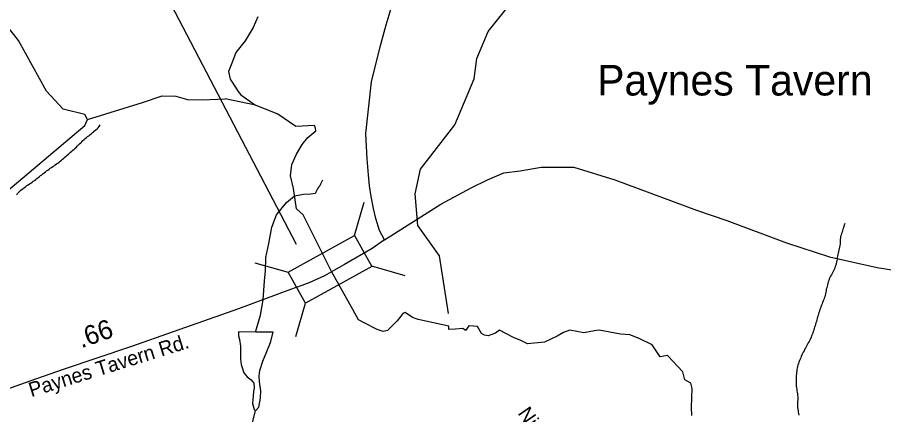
# Model space of a CAD drawing. Extents: x 1950930 to 2061844, y 904556 to 1017002.
# Drawn here: x 1990780 to 1996439, y 942373 to 944969 of the extents above; entities that cross this region are included whole.
import ezdxf

# ---------------------------------------------------------------- set-up
doc = ezdxf.new("R2010")
doc.units = 0
for name, color, linetype in [('Exist Civil Demographics Community Label', 7, 'Continuous'), ('Exist Hydrographic Creek Single Shore', 7, 'Continuous'), ('Exist Hydrographic Misc Water Feature', 7, 'Continuous'), ('Exist Road Non-System Type 51 Label', 7, 'Continuous'), ('Exist Road Primary US Structure Standard Bridge CELL', 7, 'Continuous'), ('Exist Road Secondary Structure Standard Bridge CELL', 7, 'Continuous'), ('Exist Road Secondary Structure Standard Bridge Number Label', 7, 'Continuous'), ('Exist Road Secondary Type 51 Attributed', 7, 'Continuous'), ('Exist Road Secondary Type 51 Label', 7, 'Continuous')]:
    doc.layers.add(name, color=color, linetype=linetype)

msp = doc.modelspace()

# ---------------------------------------------------------------- linework, layer by layer
at = {"layer": 'Exist Hydrographic Creek Single Shore'}
for points in [[(1991238.9, 944300.8), (1991221.8, 944333.9), (1991079.7, 944369.6), (1990971.7, 944486.8), (1990788.8, 944818.8), (1990646.7, 944995.6), (1990030.7, 945287.3), (1989863.8, 945494.2), (1989764.7, 945785.1), (1989672.6, 946262.9), (1989497.7, 946545.4), (1989431.7, 946862), (1989473.7, 947120.3), (1989531.8, 947243.8), (1989548.8, 947443.7), (1989440.7, 947820.1), (1989332.7, 947947)], [(1993595.8, 943034.5), (1993537.7, 943409.8), (1993396.8, 943609.6), (1993379.8, 943816.8), (1993413.9, 943976.9), (1993638.8, 944267.6), (1993763.9, 944566.9), (1993780.7, 944701.2), (1993855.7, 944876.9), (1994013.8, 945073.8), (1993997.8, 945815.8), (1993956.8, 946118.6)], [(1992351, 944972.8), (1992320.6, 944902.4), (1992269, 944815.1), (1992208.4, 944738.6), (1992185.3, 944681.6), (1992158.6, 944614.8), (1992170.7, 944565), (1992208.4, 944508), (1992221.7, 944484.9), (1992241.1, 944461.9), (1992335.8, 944395.1)], [(1991238.9, 944300.8), (1991597.9, 944413.3), (1991725.3, 944455.8), (1991815.1, 944453.4), (1991891.6, 944431.5), (1991992.3, 944429.1), (1992138.8, 944436.5)], [(1993598.6, 942950.8), (1993398.4, 942994.5), (1993360.8, 943007.9), (1993314.6, 943040.6), (1993297.6, 943033.4), (1993284.3, 943016.4), (1993261.2, 942987.2), (1993198.7, 942922.9), (1993169.6, 942916.8), (1993129.6, 942930.2), (1993045.8, 942972.7), (1993009.4, 942992.1), (1992970.8, 943060.5), (1992831.6, 943307.6), (1992646.8, 943677.7), (1992603.4, 943717.9), (1992584, 943850.2), (1992564.6, 943933.9), (1992574.3, 944008), (1992604.6, 944074.7), (1992639.8, 944137.8), (1992677.5, 944183.9), (1992729.8, 944227.2), (1992727.2, 944244.6), (1992721.1, 944261.6), (1992599.8, 944255.5), (1992482.7, 944336.9), (1992335.8, 944395.1), (1992138.8, 944436.5)], [(1987951.9, 940046.3), (1988343.7, 940510.9), (1988477.8, 940777.2), (1988860.9, 941202.5), (1988969.8, 941544.9), (1989142.8, 941713.8), (1989170.9, 941736.3), (1989188.7, 941759.7), (1989217.7, 941808.4), (1989197.1, 941893.6), (1989186.8, 941971.4), (1989191.5, 942058.5), (1989219.7, 942127.2), (1989294.8, 942260.2), (1989611.8, 942654), (1989995.8, 943043.2), (1990145.7, 943361.7), (1990129.7, 943578.7), (1990154.7, 943643.8), (1990229.8, 943684.9), (1990462.7, 943670.2), (1990646.9, 943778), (1991221.8, 944261.7), (1991238.9, 944300.8)], [(1995185.5, 942367), (1995183.1, 942422.9), (1995188, 942543), (1995178.3, 942579.4), (1995139.4, 942600.1), (1995126.1, 942653.5), (1995027.8, 942759.1), (1994979.9, 942749.9), (1994927, 942829.5), (1994842.7, 942870.7), (1994782, 942893.8), (1994718.9, 942899.8), (1994579.9, 942925.3), (1994549.6, 942921.7), (1994480.4, 942908.3), (1994389.4, 942925.3), (1994346.9, 942909.6), (1994306.8, 942886.5), (1994269.2, 942869.5), (1994224.3, 942846.4), (1994112.6, 942835.5), (1994069, 942858.6), (1994021.6, 942878), (1993929.8, 942925.8), (1993902.7, 942905.9), (1993855.3, 942888.9), (1993831.1, 942891.4), (1993811.6, 942902.3), (1993784.9, 942948.4), (1993760.7, 942952), (1993729.7, 942953.3), (1993706.7, 942922.9), (1993689.7, 942936.3), (1993639.9, 942932.6), (1993598.6, 942929), (1993598.6, 942950.8)]]:
    msp.add_lwpolyline(points, dxfattribs=at)
at = {"layer": 'Exist Hydrographic Misc Water Feature'}
for points in [[(1990963.5, 943958.6), (1990971.5, 943965.2), (1990979.4, 943970.4), (1990987.4, 943977), (1990995.6, 943982.6), (1991003.4, 943989), (1991012.1, 943994.7), (1991020.1, 943999.9), (1991028.3, 944005.6), (1991036.5, 944011.3), (1991045.1, 944016.8), (1991052.9, 944023.4), (1991060.7, 944029), (1991068.4, 944035.2), (1991076.4, 944041.7), (1991083.8, 944048.3), (1991091.2, 944054.5), (1991098.8, 944061.8), (1991106.2, 944068), (1991113.8, 944074.6), (1991121.3, 944081.5), (1991128.3, 944088.2), (1991136.1, 944094.8), (1991143.3, 944101.7), (1991150.9, 944108.3), (1991158.3, 944115.3), (1991165.8, 944121.8), (1991172.8, 944128.5), (1991180.4, 944135.5), (1991187.4, 944142.1), (1991194.5, 944149.2), (1991202.1, 944156.5), (1991208.9, 944163.7), (1991216.3, 944170.2), (1991223.7, 944176.4), (1991231.7, 944182.9), (1991239, 944189.5), (1991246.4, 944195.6), (1991254.4, 944202.2), (1991262.2, 944208.2), (1991269.6, 944214.8), (1991278, 944221.3), (1991285.4, 944227.8), (1991293.2, 944234), (1991300.8, 944240.5), (1991308.4, 944247.5), (1991314.7, 944255.1), (1991321.9, 944265.8)], [(1990776, 943809.7), (1990782, 943818.1), (1990788.8, 943825.3), (1990795.9, 943832.3), (1990803.3, 943838.8), (1990810.9, 943845.5), (1990818.7, 943851.6), (1990826.9, 943857.2), (1990834.9, 943862.9), (1990843.3, 943869.3), (1990851.5, 943875), (1990859.7, 943880.7), (1990867.7, 943885.9), (1990876.3, 943891.5), (1990884.1, 943898), (1990892.3, 943903.6), (1990900.1, 943909.8), (1990908.1, 943916.4), (1990915.9, 943922), (1990924.1, 943928.5), (1990931.9, 943934.6), (1990939.7, 943940.3), (1990947.5, 943946.8), (1990955.9, 943952.9), (1990963.5, 943958.6)], [(1992773.5, 943905.9), (1992768.7, 943896.1), (1992764.8, 943886.9), (1992760.7, 943878.2), (1992755.8, 943869.2), (1992749.7, 943862), (1992743.1, 943853.6), (1992738.2, 943845.1), (1992734.1, 943836), (1992730.4, 943825.9), (1992728.5, 943820.6)], [(1992336.1, 942913), (1992367.9, 943022.2), (1992385.1, 943122.7), (1992393.7, 943246.5), (1992401.5, 943310.2), (1992402.9, 943400.4), (1992423.8, 943491.1), (1992442.7, 943598.9), (1992473.9, 943679.4), (1992537.4, 943759.5), (1992591, 943803), (1992648.8, 943813.2), (1992697, 943816.8), (1992728.5, 943820.6)], [(1996186.3, 943621.6), (1996179.2, 943604.1), (1996175.9, 943594.8), (1996173, 943585.1), (1996170.1, 943575.4), (1996166.9, 943566.5), (1996163.6, 943556.5), (1996160.3, 943546.9), (1996157.8, 943537.8), (1996156.2, 943528), (1996155.6, 943518.4), (1996155, 943507.5), (1996154.6, 943497.7), (1996153.7, 943487.8), (1996152.1, 943477.9), (1996150.7, 943468.4), (1996148.6, 943458.6), (1996146.4, 943448.7), (1996144.3, 943438.9), (1996142.3, 943429.1), (1996140.2, 943419.2), (1996138.2, 943409.4), (1996136.1, 943399.5), (1996134.5, 943389.7), (1996132.4, 943380.2), (1996130.8, 943369.5), (1996128.3, 943360.6), (1996125.8, 943350.8), (1996123, 943341.1), (1996119.7, 943331), (1996116, 943322.2), (1996111.5, 943313.2), (1996107, 943304.1), (1996102.3, 943295.6), (1996097.1, 943287.4), (1996092.2, 943278.3), (1996087.7, 943269.3), (1996083.6, 943260.6), (1996080.3, 943250.6), (1996077, 943240.9), (1996074.2, 943232), (1996071.3, 943222.3), (1996068.8, 943212.5), (1996066.8, 943202.7), (1996064.3, 943192.9), (1996062.7, 943183), (1996061.1, 943173.1), (1996059, 943163.3), (1996056.5, 943153.6), (1996053.7, 943143.8), (1996050.4, 943135), (1996047.1, 943125), (1996043.4, 943116.1), (1996040.1, 943106.5), (1996036.4, 943097.3), (1996033.2, 943087.6), (1996029.5, 943078.5), (1996026.2, 943068.9), (1996022.9, 943059.2), (1996019.6, 943049.9), (1996016.3, 943040.3), (1996013.9, 943030.5), (1996010.6, 943021.7), (1996007.7, 943012), (1996004.9, 943001.8), (1996002.4, 942992.1), (1995999.5, 942982.3), (1995996.3, 942973.5), (1995993.4, 942963.8), (1995990.9, 942953.6), (1995988.1, 942944), (1995984.8, 942935.1), (1995981.9, 942925.4), (1995978.4, 942916.6), (1995975.3, 942906.5), (1995972.1, 942896.8), (1995968.6, 942888.1), (1995964.9, 942878.9), (1995960.2, 942869.1), (1995955.9, 942860.3), (1995951.3, 942852.1), (1995946.6, 942843.1), (1995941.7, 942834.1), (1995936.8, 942825.5), (1995931.9, 942816.6), (1995927.4, 942807.4), (1995922.8, 942798.4), (1995918.9, 942789.7), (1995914, 942780.7), (1995909.5, 942771.7), (1995905.2, 942762.9), (1995900.9, 942753), (1995896.8, 942744), (1995892.9, 942735.2), (1995888.8, 942726), (1995885.5, 942716.4), (1995881.8, 942707.7), (1995879, 942697.5), (1995876.5, 942687.8), (1995874.5, 942677.9)], [(1992336.1, 942913), (1992226, 942915.2), (1992226, 942887.2), (1992230.5, 942863.3), (1992238.9, 942821.5), (1992237.6, 942735.3), (1992242, 942700.1), (1992260, 942645.3), (1992282.6, 942619.6), (1992308.6, 942599.8), (1992324.4, 942578.4), (1992326.6, 942550.4), (1992323.2, 942521.7), (1992319.5, 942472), (1992315.6, 942445.8), (1992326.2, 942407.6), (1992336.1, 942397.6)], [(1992336.1, 942397.6), (1992357.6, 942422.8), (1992369.3, 942480.6), (1992370.9, 942528.3), (1992362.7, 942588.3), (1992360.1, 942626.1), (1992364.4, 942662), (1992383.2, 942722.4), (1992408.9, 942786.7), (1992434.5, 942845.4), (1992452.1, 942912.8), (1992344.1, 942912.6), (1992336.1, 942913)], [(1995874.5, 942677.9), (1995872.8, 942668.4), (1995871.2, 942658.6), (1995869.9, 942648.6), (1995868.7, 942639), (1995867.9, 942629), (1995867.5, 942618.5), (1995867.1, 942608.4), (1995866.3, 942598.8), (1995866.5, 942589.1), (1995866.3, 942578.5), (1995867.1, 942568.2), (1995868.1, 942558.4), (1995869.5, 942548.8), (1995871.2, 942538.8), (1995872.8, 942528.8), (1995874.2, 942519.2), (1995876.1, 942509.3), (1995876.9, 942499.3), (1995877.3, 942489.6), (1995877.5, 942479.5), (1995877.3, 942468.9), (1995877.1, 942459.2), (1995876.7, 942449.1), (1995876.7, 942439.4), (1995876.7, 942429.6), (1995877.1, 942419), (1995877.9, 942409.1), (1995879.8, 942399.1), (1995881, 942389.1), (1995883.1, 942380.3), (1995885.1, 942370.3)], [(1992274.5, 942001.7), (1992269.6, 942116.7), (1992302.7, 942255.7), (1992318, 942330.2), (1992336.1, 942397.6)]]:
    msp.add_lwpolyline(points, dxfattribs=at)
at = {"layer": 'Exist Road Secondary Structure Standard Bridge CELL'}
for p, q in [((1992982.9, 943543.4), (1993045.1, 943761)), ((1992331.4, 943365.6), (1992549.1, 943303.5)), ((1993092.9, 943345.5), (1993310.5, 943283.4)), ((1992599.4, 942883.4), (1992661.6, 943101.1))]:
    msp.add_line(p, q, dxfattribs=at)
msp.add_lwpolyline([(1992549.1, 943303.5), (1992982.4, 943544.3), (1993094.9, 943341.9), (1992661.6, 943101.1)], close=True, dxfattribs=at)
at = {"layer": 'Exist Road Secondary Structure Standard Bridge Number Label'}
msp.add_line((1992602.9, 943485.9), (1991405.4, 945783.5), dxfattribs=at)
at = {"layer": 'Exist Road Secondary Type 51 Attributed'}
for points in [[(1993178, 943516.2), (1993145.3, 943576), (1993121.3, 943655.8), (1993107, 943719.8), (1993091.9, 943798.1), (1993081.4, 943868.9), (1993073.9, 943941.1), (1993066.4, 944045), (1993055.9, 944210.9), (1993094.2, 944547.1), (1993151.3, 944776), (1993189.7, 944919), (1993229.2, 945050.4)], [(1993178, 943516.2), (1993545.8, 943748.2), (1993744.9, 943855), (1993851.7, 943908.4), (1993958.5, 943952.1), (1994065.3, 943966.7), (1994201.2, 943991), (1994308, 943991), (1994414.9, 943991), (1994681.9, 943908.4), (1995215.9, 943709.4), (1995414.9, 943641.4), (1995803.3, 943495.8), (1996084.9, 943403.5), (1996395.6, 943335.6), (1996628.6, 943296.7), (1996764, 943297.1)], [(1993178, 943516.2), (1993097.9, 943458), (1992917.8, 943354), (1992848.6, 943315.3)], [(1992848.6, 943315.3), (1992787.6, 943280.2), (1992691.6, 943236.4), (1992639.6, 943216.4), (1992565.6, 943190.5), (1992225.4, 943064.8), (1991797.3, 942915.1), (1991525.2, 942819.4), (1991079.1, 942667.7), (1990861, 942591.9), (1990679.1, 942526.1), (1990461, 942434.3), (1990270.8, 942348.3), (1990098.9, 942270.5), (1989938.7, 942192.8)]]:
    msp.add_lwpolyline(points, dxfattribs=at)

# ---------------------------------------------------------------- texts
at = {"layer": 'Exist Civil Demographics Community Label'}
msp.add_text('Paynes Tavern', height=200, dxfattribs=at).set_placement((1994567.5, 944458.4))
at = {"layer": 'Exist Road Non-System Type 51 Label'}
msp.add_text('Nicole Dr.', height=95, rotation=304.5392, dxfattribs=at).set_placement((1994045.1, 942382.4))
at = {"layer": 'Exist Road Primary US Structure Standard Bridge CELL'}
msp.add_text('.66', height=125, rotation=19.3803, dxfattribs=at).set_placement((1991198.1, 942806.5))
at = {"layer": 'Exist Road Secondary Type 51 Label'}
msp.add_text('Paynes Tavern Rd.', height=95, rotation=17.3329, dxfattribs=at).set_placement((1990871.7, 942487))

doc.saveas('drawing.dxf')
